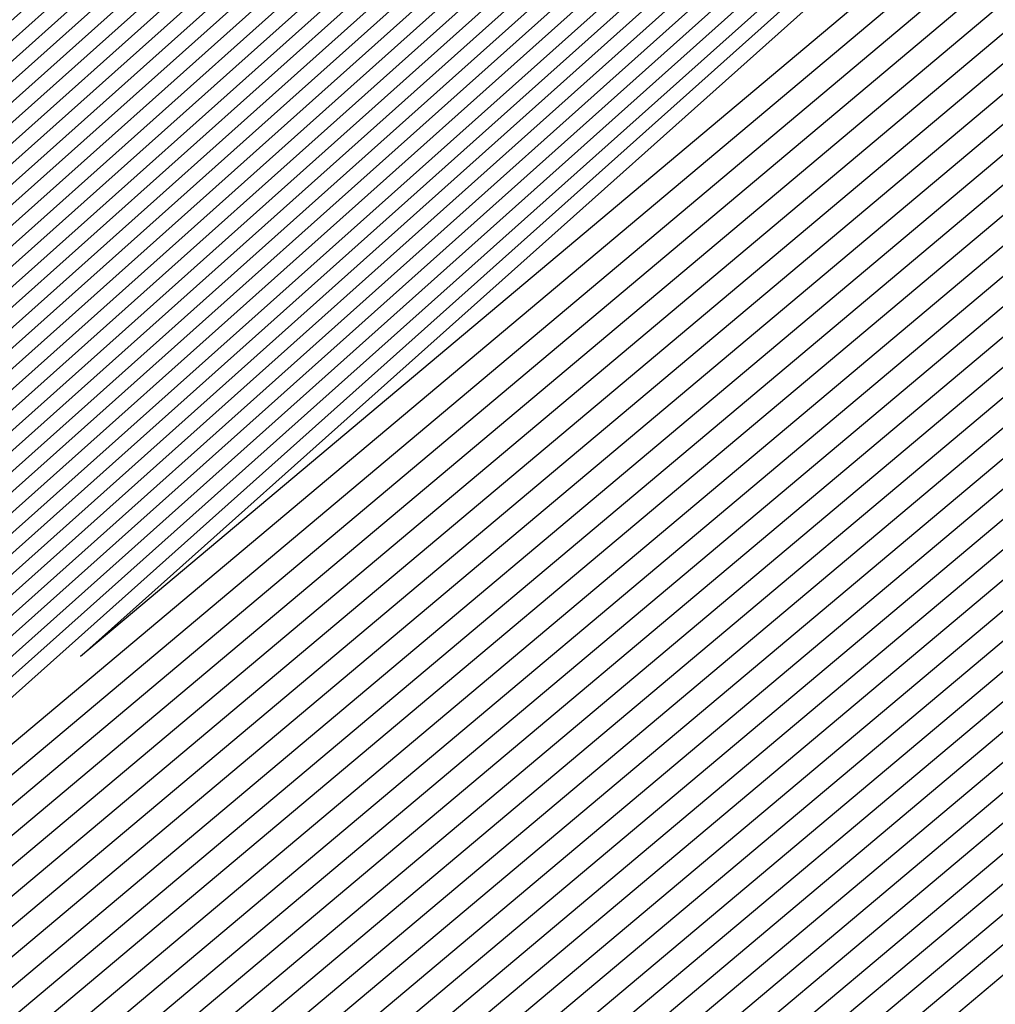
# Model space of a CAD drawing. Extents: x 3249832 to 3255657, y 13789405 to 13793316.
# Tile 976 of 1056: x 3253212.323 to 3253212.458, y 13791260.723 to 13791260.859. Entities that reach past the tile are written whole.
import ezdxf

# ---------------------------------------------------------------- set-up
doc = ezdxf.new("R2010")
doc.units = 0
doc.header["$LTSCALE"] = 100
doc.header["$MEASUREMENT"] = 0
for name, color, linetype in [('GRATIO_03231_CON', 1, 'CONTINUOUS'), ('GRATIO_0323_ICON', 1, 'CONTINUOUS'), ('TARGETS_EAST', 7, 'CONTINUOUS')]:
    doc.layers.add(name, color=color, linetype=linetype)

# ---------------------------------------------------------------- blocks, each defined once
blk = doc.blocks.new('Gratio_032316_contours')
at = {"layer": 'GRATIO_03231_CON', "color": 5, "linetype": 'Continuous', "flags": 128}
for points in [[(3253265.37976, 13791306.29075), (3253255.18428, 13791297.42081), (3253249.45967, 13791292.49476), (3253247.32404, 13791290.70983), (3253246.9999, 13791290.47571), (3253246.6379, 13791290.15638), (3253244.10128, 13791287.93303), (3253237.18142, 13791281.94116), (3253225.13226, 13791271.57074), (3253213.05783, 13791261.22976), (3253207.52471, 13791256.5807), (3253207.52471, 13791256.5807), (3253212.91417, 13791261.39448), (3253224.86621, 13791271.87575), (3253236.83553, 13791282.33761), (3253243.73047, 13791288.35784), (3253246.27388, 13791290.57313), (3253246.64226, 13791290.88486), (3253246.94934, 13791291.138), (3253249.05785, 13791292.9518), (3253254.76775, 13791297.8891), (3253264.98065, 13791306.72978)], [(3253265.14951, 13791306.0962), (3253255.08074, 13791297.33656), (3253249.42723, 13791292.47181), (3253247.31811, 13791290.70911), (3253246.99801, 13791290.47786), (3253246.63856, 13791290.1606), (3253244.11924, 13791287.95236), (3253237.24651, 13791282.00127), (3253225.27938, 13791271.70147), (3253213.28717, 13791261.4309), (3253207.79173, 13791256.8135), (3253207.79173, 13791256.8135), (3253213.14449, 13791261.5945), (3253225.01515, 13791272.0044), (3253236.90297, 13791282.39502), (3253243.75097, 13791288.37425), (3253246.27714, 13791290.57436), (3253246.64324, 13791290.88372), (3253246.94695, 13791291.13323), (3253249.02975, 13791292.92392), (3253254.6691, 13791297.79936), (3253264.75528, 13791306.52987)], [(3253265.03439, 13791305.99892), (3253255.02897, 13791297.29444), (3253249.41102, 13791292.46033), (3253247.31514, 13791290.70874), (3253246.99707, 13791290.47894), (3253246.63889, 13791290.16271), (3253244.12822, 13791287.96202), (3253237.27905, 13791282.03133), (3253225.35295, 13791271.76683), (3253213.40184, 13791261.53147), (3253207.92524, 13791256.92989), (3253207.92524, 13791256.92989), (3253213.25965, 13791261.69451), (3253225.08961, 13791272.06873), (3253236.93669, 13791282.42373), (3253243.76122, 13791288.38246), (3253246.27878, 13791290.57498), (3253246.64373, 13791290.88316), (3253246.94575, 13791291.13085), (3253249.01571, 13791292.90998), (3253254.61978, 13791297.75449), (3253264.64259, 13791306.42992)], [(3253264.91926, 13791305.90165), (3253254.9772, 13791297.25231), (3253249.3948, 13791292.44886), (3253247.31218, 13791290.70838), (3253246.99612, 13791290.48001), (3253246.63922, 13791290.16482), (3253244.1372, 13791287.97168), (3253237.31159, 13791282.06139), (3253225.42651, 13791271.83219), (3253213.51651, 13791261.63204), (3253208.05874, 13791257.04629), (3253208.05875, 13791257.04629), (3253213.37481, 13791261.79452), (3253225.16408, 13791272.13306), (3253236.97041, 13791282.45244), (3253243.77147, 13791288.39066), (3253246.28041, 13791290.5756), (3253246.64422, 13791290.88259), (3253246.94455, 13791291.12847), (3253249.00166, 13791292.89604), (3253254.57046, 13791297.70962), (3253264.52991, 13791306.32996)], [(3253264.80414, 13791305.80438), (3253254.92543, 13791297.21019), (3253249.37858, 13791292.43738), (3253247.30921, 13791290.70802), (3253246.99518, 13791290.48109), (3253246.63955, 13791290.16693), (3253244.14618, 13791287.98134), (3253237.34413, 13791282.09145), (3253225.50007, 13791271.89756), (3253213.63118, 13791261.73261), (3253208.19225, 13791257.16269), (3253208.19225, 13791257.16269), (3253213.48997, 13791261.89453), (3253225.23855, 13791272.19738), (3253237.00413, 13791282.48115), (3253243.78172, 13791288.39887), (3253246.28205, 13791290.57622), (3253246.64472, 13791290.88202), (3253246.94335, 13791291.12608), (3253248.98761, 13791292.8821), (3253254.52113, 13791297.66475), (3253264.41722, 13791306.23001)], [(3253264.57389, 13791305.60983), (3253254.8219, 13791297.12594), (3253249.34615, 13791292.41443), (3253247.30328, 13791290.7073), (3253246.99329, 13791290.48324), (3253246.64021, 13791290.17116), (3253244.16415, 13791288.00066), (3253237.40922, 13791282.15156), (3253225.6472, 13791272.02829), (3253213.86052, 13791261.93375), (3253208.45927, 13791257.39548), (3253208.45927, 13791257.39548), (3253213.72028, 13791262.09454), (3253225.38749, 13791272.32603), (3253237.07157, 13791282.53856), (3253243.80223, 13791288.41528), (3253246.28532, 13791290.57745), (3253246.6457, 13791290.88089), (3253246.94096, 13791291.12132), (3253248.95951, 13791292.85422), (3253254.42248, 13791297.57502), (3253264.19185, 13791306.0301)], [(3253264.45877, 13791305.51255), (3253254.77013, 13791297.08382), (3253249.32993, 13791292.40295), (3253247.30031, 13791290.70693), (3253246.99234, 13791290.48432), (3253246.64054, 13791290.17327), (3253244.17313, 13791288.01032), (3253237.44176, 13791282.18162), (3253225.72077, 13791272.09365), (3253213.97519, 13791262.03431), (3253208.59278, 13791257.51188), (3253208.59278, 13791257.51188), (3253213.83545, 13791262.19455), (3253225.46196, 13791272.39036), (3253237.10529, 13791282.56727), (3253243.81248, 13791288.42348), (3253246.28695, 13791290.57807), (3253246.64619, 13791290.88032), (3253246.93976, 13791291.11893), (3253248.94547, 13791292.84028), (3253254.37316, 13791297.53015), (3253264.07917, 13791305.93015)], [(3253264.34365, 13791305.41528), (3253254.71836, 13791297.0417), (3253249.31372, 13791292.39148), (3253247.29734, 13791290.70657), (3253246.9914, 13791290.48539), (3253246.64087, 13791290.17538), (3253244.18211, 13791288.01998), (3253237.4743, 13791282.21168), (3253225.79433, 13791272.15901), (3253214.08986, 13791262.13489), (3253208.72629, 13791257.62828), (3253208.72628, 13791257.62828), (3253213.9506, 13791262.29456), (3253225.53643, 13791272.45468), (3253237.13901, 13791282.59598), (3253243.82273, 13791288.43169), (3253246.28858, 13791290.57869), (3253246.64668, 13791290.87975), (3253246.93857, 13791291.11655), (3253248.93142, 13791292.82634), (3253254.32383, 13791297.48528), (3253263.96648, 13791305.83019)], [(3253264.22852, 13791305.318), (3253254.66659, 13791296.99957), (3253249.2975, 13791292.38), (3253247.29438, 13791290.70621), (3253246.99045, 13791290.48647), (3253246.6412, 13791290.17749), (3253244.19109, 13791288.02965), (3253237.50684, 13791282.24174), (3253225.86789, 13791272.22438), (3253214.20454, 13791262.23545), (3253208.85979, 13791257.74467), (3253208.85979, 13791257.74467), (3253214.06576, 13791262.39457), (3253225.6109, 13791272.51901), (3253237.17273, 13791282.62469), (3253243.83298, 13791288.4399), (3253246.29022, 13791290.57931), (3253246.64717, 13791290.87918), (3253246.93737, 13791291.11417), (3253248.91737, 13791292.8124), (3253254.27451, 13791297.44041), (3253263.8538, 13791305.73024)], [(3253263.99828, 13791305.12345), (3253254.56305, 13791296.91532), (3253249.26507, 13791292.35705), (3253247.28844, 13791290.70548), (3253246.98856, 13791290.48862), (3253246.64186, 13791290.18171), (3253244.20905, 13791288.04897), (3253237.57193, 13791282.30185), (3253226.01502, 13791272.3551), (3253214.43388, 13791262.43659), (3253209.12681, 13791257.97747), (3253209.12681, 13791257.97747), (3253214.29608, 13791262.59459), (3253225.75984, 13791272.64766), (3253237.24016, 13791282.6821), (3253243.85349, 13791288.45631), (3253246.29349, 13791290.58054), (3253246.64816, 13791290.87805), (3253246.93497, 13791291.1094), (3253248.88927, 13791292.78452), (3253254.17586, 13791297.35067), (3253263.62842, 13791305.53033)], [(3253263.88315, 13791305.02618), (3253254.51129, 13791296.8732), (3253249.24885, 13791292.34558), (3253247.28548, 13791290.70512), (3253246.98761, 13791290.4897), (3253246.64219, 13791290.18382), (3253244.21803, 13791288.05863), (3253237.60447, 13791282.33191), (3253226.08858, 13791272.42047), (3253214.54855, 13791262.53716), (3253209.26032, 13791258.09386), (3253209.26032, 13791258.09386), (3253214.41124, 13791262.69459), (3253225.8343, 13791272.71198), (3253237.27388, 13791282.71081), (3253243.86374, 13791288.46451), (3253246.29512, 13791290.58116), (3253246.64865, 13791290.87748), (3253246.93378, 13791291.10702), (3253248.87522, 13791292.77058), (3253254.12654, 13791297.3058), (3253263.51574, 13791305.43037)], [(3253263.76803, 13791304.9289), (3253254.45952, 13791296.83108), (3253249.23263, 13791292.3341), (3253247.28251, 13791290.70476), (3253246.98667, 13791290.49078), (3253246.64252, 13791290.18593), (3253244.22702, 13791288.06829), (3253237.63701, 13791282.36197), (3253226.16214, 13791272.48583), (3253214.66322, 13791262.63773), (3253209.39382, 13791258.21026), (3253209.39382, 13791258.21026), (3253214.5264, 13791262.7946), (3253225.90877, 13791272.77631), (3253237.3076, 13791282.73952), (3253243.87399, 13791288.47272), (3253246.29675, 13791290.58178), (3253246.64914, 13791290.87691), (3253246.93258, 13791291.10463), (3253248.86118, 13791292.75664), (3253254.07721, 13791297.26093), (3253263.40305, 13791305.33042)], [(3253263.65291, 13791304.83163), (3253254.40775, 13791296.78895), (3253249.21642, 13791292.32262), (3253247.27954, 13791290.7044), (3253246.98572, 13791290.49185), (3253246.64285, 13791290.18805), (3253244.236, 13791288.07795), (3253237.66955, 13791282.39203), (3253226.23571, 13791272.55119), (3253214.77789, 13791262.7383), (3253209.52733, 13791258.32666), (3253209.52733, 13791258.32666), (3253214.64156, 13791262.89461), (3253225.98324, 13791272.84063), (3253237.34132, 13791282.76823), (3253243.88424, 13791288.48092), (3253246.29839, 13791290.5824), (3253246.64963, 13791290.87634), (3253246.93138, 13791291.10225), (3253248.84713, 13791292.7427), (3253254.02789, 13791297.21606), (3253263.29037, 13791305.23046)], [(3253226.38283, 13791272.68192), (3253215.00723, 13791262.93944), (3253209.79435, 13791258.55945), (3253209.79435, 13791258.55945), (3253214.87188, 13791263.09463), (3253226.13218, 13791272.96928)], [(3253226.4564, 13791272.74729), (3253215.1219, 13791263.04001), (3253209.92785, 13791258.67585), (3253209.92786, 13791258.67585), (3253214.98704, 13791263.19464), (3253226.20665, 13791273.03361)], [(3253226.52996, 13791272.81265), (3253215.23657, 13791263.14058), (3253210.06136, 13791258.79225), (3253210.06136, 13791258.79225), (3253215.1022, 13791263.29465), (3253226.28112, 13791273.09794)], [(3253226.60352, 13791272.87801), (3253215.35124, 13791263.24115), (3253210.19487, 13791258.90864), (3253210.19487, 13791258.90864), (3253215.21736, 13791263.39465), (3253226.35559, 13791273.16226)], [(3253226.75065, 13791273.00874), (3253215.58058, 13791263.44229), (3253210.46189, 13791259.14144), (3253210.46189, 13791259.14144), (3253215.44768, 13791263.59467), (3253226.50453, 13791273.29091)], [(3253226.82421, 13791273.0741), (3253215.69525, 13791263.54285), (3253210.5954, 13791259.25783), (3253210.5954, 13791259.25783), (3253215.56284, 13791263.69468), (3253226.57899, 13791273.35524)], [(3253226.89778, 13791273.13947), (3253215.80992, 13791263.64343), (3253210.7289, 13791259.37423), (3253210.7289, 13791259.37423), (3253215.678, 13791263.79469), (3253226.65346, 13791273.41956)], [(3253226.97134, 13791273.20483), (3253215.92459, 13791263.74399), (3253210.86241, 13791259.49063), (3253210.86241, 13791259.49063), (3253215.79316, 13791263.8947)], [(3253216.15393, 13791263.94513), (3253211.12943, 13791259.72342), (3253211.12943, 13791259.72342), (3253216.02348, 13791264.09471)], [(3253216.2686, 13791264.0457), (3253211.26293, 13791259.83982), (3253211.26294, 13791259.83982), (3253216.13864, 13791264.19472)], [(3253216.38328, 13791264.14627), (3253211.39644, 13791259.95622), (3253211.39644, 13791259.95622), (3253216.2538, 13791264.29473)], [(3253216.49795, 13791264.24684), (3253211.52995, 13791260.07261), (3253211.52995, 13791260.07261), (3253216.36896, 13791264.39474)], [(3253216.72729, 13791264.44798), (3253211.79697, 13791260.30541), (3253211.79697, 13791260.30541), (3253216.59928, 13791264.59476)], [(3253216.84196, 13791264.54855), (3253211.93048, 13791260.4218), (3253211.93047, 13791260.4218), (3253216.71444, 13791264.69477)], [(3253216.95663, 13791264.64912), (3253212.06398, 13791260.5382), (3253212.06398, 13791260.5382), (3253216.82959, 13791264.79477)], [(3253217.0713, 13791264.74969), (3253212.19749, 13791260.6546), (3253212.19749, 13791260.6546), (3253216.94475, 13791264.89478)]]:
    blk.add_lwpolyline(points, dxfattribs=at)
at = {"layer": 'GRATIO_0323_ICON', "color": 7, "linetype": 'Continuous', "flags": 128}
for points in [[(3253265.26463, 13791306.19348), (3253255.13251, 13791297.37869), (3253249.44345, 13791292.48329), (3253247.32108, 13791290.70947), (3253246.99896, 13791290.47678), (3253246.63823, 13791290.15849), (3253244.11026, 13791287.9427), (3253237.21396, 13791281.97122), (3253225.20582, 13791271.6361), (3253213.1725, 13791261.33033), (3253207.65822, 13791256.6971), (3253207.65822, 13791256.6971), (3253213.02933, 13791261.49449), (3253224.94068, 13791271.94008), (3253236.86925, 13791282.36631), (3253243.74072, 13791288.36604), (3253246.27551, 13791290.57374), (3253246.64275, 13791290.88429), (3253246.94814, 13791291.13562), (3253249.0438, 13791292.93786), (3253254.71843, 13791297.84423), (3253264.86796, 13791306.62983)], [(3253264.68902, 13791305.7071), (3253254.87367, 13791297.16807), (3253249.36237, 13791292.42591), (3253247.30624, 13791290.70766), (3253246.99423, 13791290.48216), (3253246.63988, 13791290.16905), (3253244.15517, 13791287.991), (3253237.37667, 13791282.12151), (3253225.57364, 13791271.96292), (3253213.74585, 13791261.83318), (3253208.32576, 13791257.27908), (3253208.32576, 13791257.27908), (3253213.60512, 13791261.99453), (3253225.31302, 13791272.26171), (3253237.03785, 13791282.50985), (3253243.79198, 13791288.40707), (3253246.28368, 13791290.57683), (3253246.64521, 13791290.88145), (3253246.94216, 13791291.1237), (3253248.97356, 13791292.86816), (3253254.47181, 13791297.61988), (3253264.30454, 13791306.13006)], [(3253264.1134, 13791305.22073), (3253254.61482, 13791296.95745), (3253249.28128, 13791292.36853), (3253247.29141, 13791290.70585), (3253246.98951, 13791290.48755), (3253246.64153, 13791290.1796), (3253244.20007, 13791288.03931), (3253237.53939, 13791282.27179), (3253225.94146, 13791272.28974), (3253214.31921, 13791262.33602), (3253208.9933, 13791257.86107), (3253208.9933, 13791257.86107), (3253214.18092, 13791262.49458), (3253225.68537, 13791272.58333), (3253237.20645, 13791282.65339), (3253243.84324, 13791288.4481), (3253246.29185, 13791290.57992), (3253246.64767, 13791290.87861), (3253246.93617, 13791291.11178), (3253248.90332, 13791292.79846), (3253254.22519, 13791297.39554), (3253263.74111, 13791305.63028)], [(3253226.30927, 13791272.61656), (3253214.89256, 13791262.83887), (3253209.66084, 13791258.44306), (3253209.66084, 13791258.44305), (3253214.75672, 13791262.99462), (3253226.05771, 13791272.90496)], [(3253226.67709, 13791272.94338), (3253215.46591, 13791263.34172), (3253210.32838, 13791259.02504), (3253210.32838, 13791259.02504), (3253215.33252, 13791263.49466), (3253226.43006, 13791273.22659)], [(3253216.03926, 13791263.84456), (3253210.99592, 13791259.60703), (3253210.99592, 13791259.60703), (3253215.90832, 13791263.99471)], [(3253216.61262, 13791264.34741), (3253211.66346, 13791260.18901), (3253211.66346, 13791260.18901), (3253216.48412, 13791264.49475)], [(3253217.18597, 13791264.85026), (3253212.331, 13791260.77099), (3253212.331, 13791260.77099), (3253217.05991, 13791264.99479)]]:
    blk.add_lwpolyline(points, dxfattribs=at)

msp = doc.modelspace()

# ---------------------------------------------------------------- block references
at = {"layer": 'TARGETS_EAST'}
msp.add_blockref('Gratio_032316_contours', (0, 0), dxfattribs=at)

doc.saveas('drawing.dxf')
